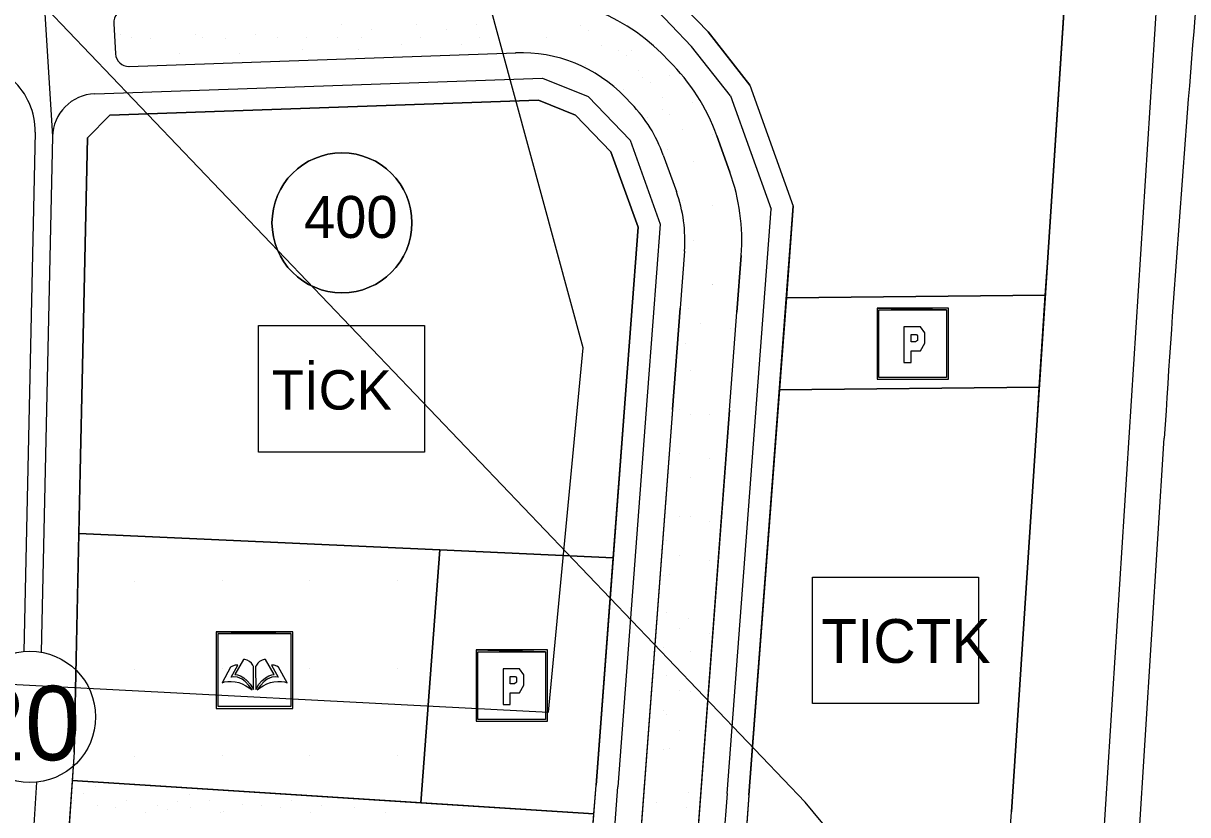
# Model space of a CAD drawing. Extents: x 419109 to 421295, y 4452223 to 4457798.
# Drawn here: x 419832 to 420098, y 4453222.4 to 4453403.2 of the extents above; entities that cross this region are included whole.
import ezdxf

# ---------------------------------------------------------------- set-up
doc = ezdxf.new("R2010")
doc.units = 0
for name, color, linetype in [('ADA', 7, 'Continuous'), ('ADAKENARI', 7, 'Continuous'), ('Default', 7, 'Continuous'), ('KALDIRIM', 7, 'Continuous'), ('KD_DAIRE', 7, 'Continuous'), ('KD_YGEN', 7, 'Continuous'), ('LJ_SEMBOL', 7, 'Continuous'), ('PL_AYA_PARK_DINLENME', 7, 'Continuous'), ('PL_GENEL_OTOPARK', 7, 'Continuous'), ('PL_SAY_KULTUR_TESIS', 7, 'Continuous'), ('PL_TİCK', 7, 'Continuous'), ('PL_TURZM', 7, 'Continuous'), ('RAYLI_TOPLU_TAŞIMA_HATTI', 7, 'Continuous'), ('SM_TAKS', 7, 'Continuous'), ('SN_3_DERECE_KAYNAK_KORUMA', 7, 'Continuous'), ('SN_KENTSEL_DONUSUM', 7, 'Continuous'), ('TR_KULTURELTESIS', 7, 'Continuous'), ('TR_PARKALANI', 7, 'Continuous'), ('TR_TİC_TURIZM_K', 7, 'Continuous'), ('TR_TİCK', 7, 'Continuous')]:
    doc.layers.add(name, color=color, linetype=linetype)

# ---------------------------------------------------------------- blocks, each defined once
blk = doc.blocks.new('POINT_DISPLAY')
at = {"layer": 'Default'}
blk.add_line((0, 0), (0, 0), dxfattribs=at)

msp = doc.modelspace()

# ---------------------------------------------------------------- linework, layer by layer
at = {"layer": 'ADA'}
for p, q in [((420065.42, 4453341.09), (420006.28, 4453340.53)), ((420004.7, 4453319.51), (420064.04, 4453320.07)), ((419966.71, 4453281.13), (419844.66, 4453286.63)), ((419927.11, 4453282.91), (419922.77, 4453225.13)), ((419962.32, 4453222.63), (419843.12, 4453230.18))]:
    msp.add_line(p, q, dxfattribs=at)
at = {"layer": 'ADAKENARI'}
for p, q in [((420076.74, 4453514.23), (420065.91, 4453348.58)), ((419978.18, 4453411.89), (419988.41, 4453401.25)), ((419852.6, 4453403.22), (419853, 4453396.23)), ((419997.92, 4453389.08), (419988.41, 4453401.25)), ((419856.1, 4453393.4), (419944.44, 4453396.51)), ((419997.92, 4453389.08), (420007.85, 4453361.47)), ((419851.72, 4453382.24), (419949.65, 4453385.69)), ((419949.65, 4453385.69), (419958.12, 4453382.26)), ((419969.39, 4453386.4), (419970.89, 4453384.84)), ((419846.62, 4453377.06), (419851.72, 4453382.24)), ((419958.12, 4453382.26), (419966.21, 4453373.83)), ((419845.41, 4453321.42), (419846.62, 4453377.06)), ((419990.38, 4453377.54), (419993.39, 4453369.19)), ((419966.21, 4453373.83), (419972.39, 4453356.65)), ((419978.15, 4453373.14), (419981.15, 4453364.79)), ((419997.74, 4453226.89), (420007.85, 4453361.47)), ((419972.39, 4453356.65), (419970.8, 4453335.51)), ((419983.01, 4453351.15), (419982.03, 4453338.17)), ((419995.97, 4453350.18), (419995, 4453337.2)), ((420065.91, 4453348.58), (420063.55, 4453312.58)), ((419980.29, 4453314.96), (419982.03, 4453338.17)), ((419993.32, 4453314.84), (419995, 4453337.2)), ((419970.8, 4453335.51), (419969.52, 4453318.43)), ((419845.04, 4453304.36), (419845.41, 4453321.42)), ((419969.52, 4453318.43), (419962.81, 4453229.11)), ((419980.29, 4453314.96), (419972.38, 4453209.67)), ((419993.32, 4453314.84), (419985.34, 4453208.69)), ((420063.55, 4453312.58), (420057.7, 4453223.09)), ((419843.57, 4453236.66), (419845.04, 4453304.36)), ((419843.57, 4453236.66), (419841.78, 4453210.73)), ((419960.86, 4453203.18), (419962.81, 4453229.11)), ((419997.74, 4453226.89), (419995.79, 4453200.97)), ((420056, 4453197.15), (420057.7, 4453223.09))]:
    msp.add_line(p, q, dxfattribs=at)
for centre, radius, start, end in [((419945.6, 4453363.53), 46, 42.5151, 92.0182), ((419855.6, 4453403.39), 3, 92.0182, 183.2642), ((419856, 4453396.4), 3, 183.2642, 272.0182), ((419945.6, 4453363.53), 33, 43.8602, 92.0182), ((419947.1, 4453361.97), 46, 19.7812, 45.2053), ((419947.1, 4453361.97), 33, 19.7812, 43.8602), ((419950.1, 4453353.62), 46, 355.7022, 19.7812), ((419950.1, 4453353.62), 33, 355.7022, 19.7812)]:
    msp.add_arc(centre, radius, start, end, dxfattribs=at)
at = {"layer": 'KALDIRIM'}
for p, q in [((420096.48, 4453496.11), (420075.56, 4453167.83)), ((419835.83, 4453421.7), (419838.62, 4453377.34)), ((419975.31, 4453407.66), (419984.63, 4453397.97)), ((419993.49, 4453386.63), (419984.63, 4453397.97)), ((419848.27, 4453387.12), (419950.54, 4453390.72)), ((419950.54, 4453390.72), (419960.98, 4453386.49)), ((419960.98, 4453386.49), (419970.56, 4453376.53)), ((419993.49, 4453386.63), (420002.79, 4453360.78)), ((419834.64, 4453378.33), (419832.05, 4453259.67)), ((419838.62, 4453377.34), (419836.05, 4453259.51)), ((419970.56, 4453376.53), (419977.46, 4453357.34)), ((419992.75, 4453227.27), (420002.79, 4453360.78)), ((419977.46, 4453357.34), (419975.79, 4453335.13)), ((419975.79, 4453335.13), (419974.5, 4453318.06)), ((419974.5, 4453318.06), (419967.79, 4453228.73)), ((419834.98, 4453229.81), (419821.75, 4453024.85)), ((419965.84, 4453202.81), (419967.79, 4453228.73)), ((419992.75, 4453227.27), (419990.8, 4453201.34))]:
    msp.add_line(p, q, dxfattribs=at)
for centre, radius, start, end in [((419819, 4453378.67), 15.65, 358.7496, 97.2184), ((419848.62, 4453377.12), 10, 92.0182, 178.7497)]:
    msp.add_arc(centre, radius, start, end, dxfattribs=at)
at = {"layer": 'KD_DAIRE'}
msp.add_circle((419833.47, 4453244.74), 15, dxfattribs=at)
at = {"layer": 'LJ_SEMBOL'}
for points in [[(420043.29, 4453338.17), (420027, 4453338.17), (420042.88, 4453337.77), (420042.88, 4453322.29), (420027.41, 4453322.29), (420027.41, 4453337.77), (420042.88, 4453337.77), (420027, 4453338.17), (420027, 4453321.89), (420043.29, 4453321.89), (420043.29, 4453338.17)], [(420037.9, 4453332.48), (420036.95, 4453333.84), (420036.24, 4453333.84), (420033.15, 4453333.84), (420033.15, 4453325.7), (420034.81, 4453325.7), (420034.81, 4453328.41), (420036, 4453328.41), (420036.95, 4453328.41), (420037.9, 4453330.11), (420037.9, 4453331.46), (420037.9, 4453332.48)], [(420034.81, 4453330.45), (420034.81, 4453332.14), (420035.29, 4453332.14), (420036, 4453332.14), (420036.24, 4453331.8), (420036.24, 4453331.13), (420036.24, 4453330.79), (420035.76, 4453330.45), (420035.29, 4453330.45), (420034.81, 4453330.45)], [(419893.54, 4453264.2), (419876, 4453264.2), (419893.11, 4453263.77), (419893.11, 4453247.1), (419876.44, 4453247.1), (419876.44, 4453263.77), (419893.11, 4453263.77), (419876, 4453264.2), (419876, 4453246.66), (419893.54, 4453246.66), (419893.54, 4453264.2)], [(419951.68, 4453260.04), (419935.4, 4453260.04), (419951.28, 4453259.63), (419951.28, 4453244.16), (419935.8, 4453244.16), (419935.8, 4453259.63), (419951.28, 4453259.63), (419935.4, 4453260.04), (419935.4, 4453243.75), (419951.68, 4453243.75), (419951.68, 4453260.04)], [(419882.28, 4453257.83), (419880.3, 4453254.42), (419880.86, 4453254.36), (419881.59, 4453254.15), (419882.35, 4453253.64), (419883.13, 4453252.97), (419883.8, 4453252.19), (419884.31, 4453251.42), (419884.55, 4453251.02), (419884.56, 4453256.25), (419884.38, 4453256.6), (419884.06, 4453257.01), (419883.66, 4453257.39), (419883.08, 4453257.72), (419882.6, 4453257.85), (419882.28, 4453257.83)], [(419889.3, 4453254.42), (419887.32, 4453257.83), (419886.99, 4453257.85), (419886.52, 4453257.72), (419885.94, 4453257.39), (419885.54, 4453257.01), (419885.21, 4453256.6), (419885.03, 4453256.25), (419885.05, 4453251.02), (419885.29, 4453251.42), (419885.79, 4453252.19), (419886.47, 4453252.97), (419887.25, 4453253.64), (419888.01, 4453254.15), (419888.73, 4453254.36), (419889.3, 4453254.42)], [(419880.87, 4453253.81), (419880.01, 4453253.87), (419879.45, 4453253.83), (419880.97, 4453256.59), (419880.34, 4453256.58), (419879.72, 4453256.35), (419879.31, 4453256.13), (419877.37, 4453252.52), (419877.95, 4453252.76), (419878.69, 4453252.85), (419879.46, 4453252.87), (419880.38, 4453252.77), (419881.19, 4453252.58), (419881.98, 4453252.29), (419882.81, 4453251.85), (419883.59, 4453251.36), (419884.21, 4453250.93), (419883.48, 4453251.95), (419882.65, 4453252.8), (419881.93, 4453253.34), (419880.87, 4453253.81)], [(419890.14, 4453252.87), (419890.91, 4453252.85), (419891.65, 4453252.76), (419892.23, 4453252.52), (419890.29, 4453256.13), (419889.87, 4453256.35), (419889.26, 4453256.58), (419888.62, 4453256.59), (419890.15, 4453253.83), (419889.58, 4453253.87), (419888.73, 4453253.81), (419887.67, 4453253.34), (419886.95, 4453252.8), (419886.12, 4453251.95), (419885.39, 4453250.93), (419886, 4453251.36), (419886.78, 4453251.85), (419887.62, 4453252.29), (419888.41, 4453252.58), (419889.22, 4453252.77), (419890.14, 4453252.87)], [(419946.3, 4453254.35), (419945.35, 4453255.7), (419944.64, 4453255.7), (419941.55, 4453255.7), (419941.55, 4453247.56), (419943.21, 4453247.56), (419943.21, 4453250.28), (419944.4, 4453250.28), (419945.35, 4453250.28), (419946.3, 4453251.97), (419946.3, 4453253.33), (419946.3, 4453254.35)], [(419943.21, 4453252.31), (419943.21, 4453254.01), (419943.68, 4453254.01), (419944.4, 4453254.01), (419944.64, 4453253.67), (419944.64, 4453252.99), (419944.64, 4453252.65), (419944.16, 4453252.31), (419943.68, 4453252.31), (419943.21, 4453252.31)]]:
    msp.add_lwpolyline(points, dxfattribs=at)
for points in [[(419885.66, 4453334.18), (419923.59, 4453334.18), (419923.59, 4453305.24), (419885.66, 4453305.24)], [(420012.26, 4453276.7), (420050.19, 4453276.7), (420050.19, 4453247.77), (420012.26, 4453247.77)]]:
    msp.add_lwpolyline(points, close=True, dxfattribs=at)
at = {"layer": 'PL_AYA_PARK_DINLENME'}
for points in [[(419852.6, 4453403.22), (419853, 4453396.23)], [(419856.1, 4453393.4), (419944.44, 4453396.51)], [(419969.39, 4453386.4), (419970.89, 4453384.84)], [(419993.39, 4453369.19), (419990.38, 4453377.54)], [(419978.15, 4453373.14), (419981.15, 4453364.79)], [(419983.01, 4453351.15), (419982.03, 4453338.17), (419980.29, 4453314.96), (419972.38, 4453209.67), (419970.43, 4453183.76), (419962.86, 4453083.01), (419961.52, 4453065.24), (419953.41, 4452957.36)], [(419966.18, 4452953.73), (419974.49, 4453064.27), (419975.82, 4453082.03), (419983.39, 4453182.79), (419985.34, 4453208.69), (419993.32, 4453314.84), (419995, 4453337.2), (419995.97, 4453350.18)], [(419921.49, 4453212.19), (419929.97, 4453211.65), (419961.34, 4453209.66), (419962.32, 4453222.63), (419843.12, 4453230.18), (419842.23, 4453217.21), (419913, 4453212.73), (419921.49, 4453212.19)]]:
    msp.add_lwpolyline(points, dxfattribs=at)
for centre, radius, start, end in [((419945.6, 4453363.53), 46, 42.5151, 92.0182), ((419855.6, 4453403.39), 3, 92.0182, 183.2642), ((419856, 4453396.4), 3, 183.2642, 272.0182), ((419945.6, 4453363.53), 33, 43.8602, 92.0182), ((419947.1, 4453361.97), 46, 19.7812, 45.2053), ((419947.1, 4453361.97), 33, 19.7812, 43.8602), ((419950.1, 4453353.62), 46, 355.7022, 19.7812), ((419950.1, 4453353.62), 33, 355.7022, 19.7812)]:
    msp.add_arc(centre, radius, start, end, dxfattribs=at)
at = {"layer": 'PL_GENEL_OTOPARK'}
for points in [[(420064.04, 4453320.07), (420065.42, 4453341.09), (420006.28, 4453340.53), (420004.7, 4453319.51), (420064.04, 4453320.07)], [(419962.32, 4453222.63), (419962.81, 4453229.11), (419966.71, 4453281.13), (419927.11, 4453282.91), (419922.77, 4453225.13), (419962.32, 4453222.63)]]:
    msp.add_lwpolyline(points, dxfattribs=at)
at = {"layer": 'PL_SAY_KULTUR_TESIS'}
msp.add_lwpolyline([(419927.11, 4453282.91), (419844.66, 4453286.63), (419843.57, 4453236.66), (419843.12, 4453230.18), (419922.77, 4453225.13), (419927.11, 4453282.91)], dxfattribs=at)
at = {"layer": 'PL_TİCK'}
msp.add_lwpolyline([(419966.71, 4453281.13), (419969.52, 4453318.43), (419970.8, 4453335.51), (419972.39, 4453356.65), (419966.21, 4453373.83), (419958.12, 4453382.26), (419949.65, 4453385.69), (419851.72, 4453382.24), (419846.62, 4453377.06), (419845.41, 4453321.42), (419845.04, 4453304.36), (419844.66, 4453286.63), (419927.11, 4453282.91), (419966.71, 4453281.13)], dxfattribs=at)
at = {"layer": 'PL_TURZM'}
for points in [[(419961.35, 4453475.15), (419963.74, 4453417.74), (419978.18, 4453411.89), (419988.41, 4453401.25), (419997.92, 4453389.08), (420007.85, 4453361.47), (420006.28, 4453340.53), (420065.42, 4453341.09), (420065.91, 4453348.58), (420076.74, 4453514.23), (420080.95, 4453533.45), (420076.07, 4453526.42), (420033.97, 4453507.61), (419961.35, 4453475.15)], [(420057.27, 4453216.61), (420057.7, 4453223.09), (420063.55, 4453312.58), (420064.04, 4453320.07), (420004.7, 4453319.51), (419997.74, 4453226.89), (419997.25, 4453220.41), (420057.27, 4453216.61)]]:
    msp.add_lwpolyline(points, dxfattribs=at)
at = {"layer": 'RAYLI_TOPLU_TAŞIMA_HATTI'}
msp.add_line((420082.8, 4453152.68), (420092.62, 4453308.47), dxfattribs=at)
msp.add_arc((425082.72, 4452994.01), 5000, 175.25584, 176.39423, dxfattribs=at)
at = {"layer": 'SM_TAKS'}
msp.add_circle((419904.76, 4453357.64), 15.99, dxfattribs=at)
at = {"layer": 'SN_3_DERECE_KAYNAK_KORUMA'}
msp.add_lwpolyline([(420357.81, 4452232.59), (420364.57, 4452258.77), (420388.14, 4452395.87), (420395.04, 4452520.02), (420383.4, 4452655.62), (420344.11, 4452773.22), (420290.77, 4452875.07), (420213.22, 4452980.45), (420010.57, 4453225.26), (419772.92, 4453473.96), (419554.68, 4453657.1), (419332.55, 4453805.23), (419159.82, 4453894.89), (419126.5, 4453906.07)], dxfattribs=at)
at = {"layer": 'SN_KENTSEL_DONUSUM'}
for p, q in [((419959.84, 4453329.1), (419919.65, 4453476.94)), ((419951.95, 4453245.85), (419959.84, 4453329.1)), ((419813.44, 4453253.02), (419951.95, 4453245.85))]:
    msp.add_line(p, q, dxfattribs=at)
at = {"layer": 'TR_TİC_TURIZM_K'}
for points in [[(420065.42, 4453341.09), (420065.91, 4453348.58), (420076.74, 4453514.23), (420080.95, 4453533.45), (420076.07, 4453526.42), (420033.97, 4453507.61), (419961.35, 4453475.15), (419963.74, 4453417.74), (419978.18, 4453411.89), (419988.41, 4453401.25), (419997.92, 4453389.08), (420007.85, 4453361.47), (420006.28, 4453340.53), (420065.42, 4453341.09)], [(420057.27, 4453216.61), (420057.7, 4453223.09), (420063.55, 4453312.58), (420064.04, 4453320.07), (420004.7, 4453319.51), (419997.74, 4453226.89), (419997.25, 4453220.41), (420057.27, 4453216.61)], [(420012.26, 4453247.77), (420012.26, 4453276.7), (420050.19, 4453276.7), (420050.19, 4453247.77), (420012.26, 4453247.77)]]:
    msp.add_lwpolyline(points, dxfattribs=at)
at = {"layer": 'TR_TİCK'}
for points in [[(419927.11, 4453282.91), (419966.71, 4453281.13), (419969.52, 4453318.43), (419970.8, 4453335.51), (419972.39, 4453356.65), (419966.21, 4453373.83), (419958.12, 4453382.26), (419949.65, 4453385.69), (419851.72, 4453382.24), (419846.62, 4453377.06), (419845.41, 4453321.42), (419845.04, 4453304.36), (419844.66, 4453286.63), (419927.11, 4453282.91)], [(419885.66, 4453305.24), (419885.66, 4453334.18), (419923.59, 4453334.18), (419923.59, 4453305.24), (419885.66, 4453305.24)]]:
    msp.add_lwpolyline(points, dxfattribs=at)
for start, end in [(0, 180), (180, 0)]:
    msp.add_arc((419904.76, 4453357.64), 15.99, start, end, dxfattribs=at)

# ---------------------------------------------------------------- block references
at = {"layer": 'TR_KULTURELTESIS', "xscale": 0.1, "yscale": 0.10000000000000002}
for p in [(419857.25, 4453275.67), (419877.38, 4453275.82), (419897.38, 4453275.82), (419917.38, 4453275.82), (419857.25, 4453255.67), (419877.38, 4453255.82), (419897.38, 4453255.82), (419917.38, 4453255.82), (419857.25, 4453235.67), (419877.38, 4453235.82), (419897.38, 4453235.82), (419917.38, 4453235.82)]:
    msp.add_blockref('POINT_DISPLAY', p, dxfattribs=at)
at = {"layer": 'TR_PARKALANI', "xscale": 0.1, "yscale": 0.10000000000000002}
for p in [(419854.13, 4453400.79), (419871.24, 4453400.79), (419884.97, 4453400.79), (419904.71, 4453402.86), (419911.61, 4453401.73), (419921.82, 4453402.86), (419928.73, 4453401.73), (419935.55, 4453402.86), (419959.32, 4453402.74), (419961.07, 4453401.62), (419856.63, 4453400.03), (419861.03, 4453399.66), (419872.99, 4453400.03), (419878.14, 4453399.66), (419890.1, 4453400.03), (419896.62, 4453400.04), (419903.83, 4453400.03), (419909.32, 4453400.04), (419918.31, 4453398.34), (419922.63, 4453400.03), (419932.03, 4453398.34), (419936.17, 4453400.03), (419951.4, 4453400.03), (419963.94, 4453398.16), (419867.73, 4453396.27), (419881.45, 4453396.27), (419895.74, 4453397.21), (419908.44, 4453397.21), (419967.97, 4453397.09), (419969.72, 4453395.98), (419970.85, 4453397.03), (419960.43, 4453393.64), (419972.59, 4453392.51), (419973.42, 4453390.89), (419979.5, 4453391.39), (419969.08, 4453388), (419975.17, 4453389.77), (419985.18, 4453387.89), (419978.04, 4453386.31), (419984.95, 4453385.18), (419977.94, 4453383.56), (419979.68, 4453382.44), (419974.53, 4453381.79), (419982.55, 4453378.98), (419989.46, 4453377.85), (419979.04, 4453374.46), (419985.18, 4453371.71), (419982.55, 4453362.8), (419989.46, 4453361.68), (419985.18, 4453353.66), (419982.55, 4453344.75), (419989.32, 4453343.51), (419989.46, 4453343.63), (419982.07, 4453339.18), (419983.82, 4453338.07), (419986.69, 4453334.6), (419993.6, 4453333.48), (419983.18, 4453330.08), (419984.43, 4453323.95), (419981.8, 4453315.04), (419984.43, 4453313.8), (419988.71, 4453313.92), (419981.8, 4453304.89), (419988.71, 4453303.77), (419984.43, 4453299.51), (419978.93, 4453294.07), (419981.8, 4453290.6), (419984.43, 4453290.48), (419988.71, 4453289.48), (419978.29, 4453286.08), (419978.93, 4453285.04), (419981.8, 4453281.57), (419988.71, 4453280.45), (419978.29, 4453277.06), (419979.54, 4453277.32), (419976.91, 4453268.41), (419978.93, 4453268.49), (419981.8, 4453265.03), (419983.82, 4453267.29), (419988.71, 4453263.9), (419978.29, 4453260.51), (419984.43, 4453259.65), (419978.93, 4453254.2), (419981.8, 4453250.74), (419984.43, 4453250.62), (419978.29, 4453246.22), (419978.93, 4453245.18), (419981.8, 4453241.71), (419978.29, 4453237.19), (419979.54, 4453237.46), (419848.44, 4453228.93), (419973.66, 4453228.63), (419843.5, 4453225.54), (419845.8, 4453227.24), (419855.63, 4453225.73), (419867.24, 4453225.36), (419869.87, 4453227.05), (419874.44, 4453225.73), (419893.24, 4453225.73), (419912.04, 4453225.73), (419976.54, 4453225.16), (419983.82, 4453227.42), (419848.81, 4453224.6), (419853, 4453224.04), (419859.91, 4453222.91), (419862.54, 4453224.6), (419864.94, 4453223.66), (419870.11, 4453224.04), (419877.02, 4453222.91), (419877.63, 4453223.1), (419881.96, 4453224.79), (419886.42, 4453224.6), (419890.61, 4453224.04), (419897.51, 4453222.91), (419900.14, 4453224.6), (419907.72, 4453224.04), (419914.62, 4453222.91), (419932.35, 4453223.85), (419983.44, 4453224.04)]:
    msp.add_blockref('POINT_DISPLAY', p, dxfattribs=at)

# ---------------------------------------------------------------- texts
at = {"layer": 'KD_YGEN'}
msp.add_text('20', height=17, dxfattribs=at).set_placement((419819.71, 4453234.84))
at = {"layer": 'LJ_SEMBOL'}
for s, height, p in [('TİCK', 9, (419888.73, 4453314.97)), ('TICTK', 10, (420014.28, 4453257.09))]:
    msp.add_text(s, height=height, dxfattribs=at).set_placement(p)
at = {"layer": 'SM_TAKS'}
msp.add_text('400', height=9.593, dxfattribs=at).set_placement((419896.07, 4453354.19))

doc.saveas('drawing.dxf')
